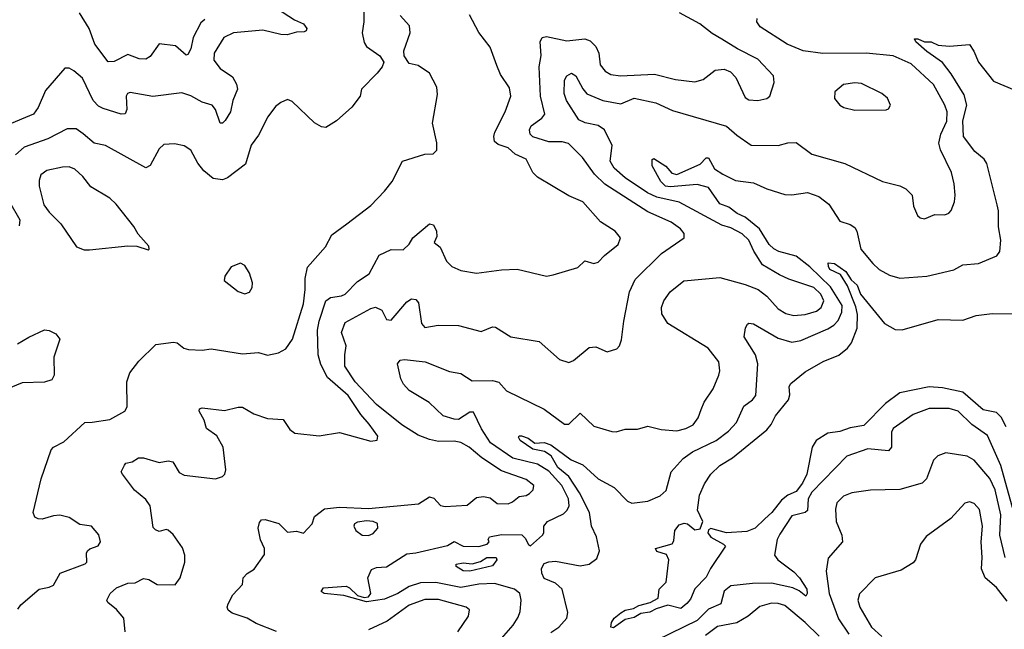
# Model space of a CAD drawing. Extents: x 1552033 to 1694788, y 811965 to 917215.
# Tile 587 of 632: x 1670125 to 1674500, y 890796 to 893504. Entities that reach past the tile are written whole.
import ezdxf

# ---------------------------------------------------------------- set-up
doc = ezdxf.new("R2010")
doc.units = 0

msp = doc.modelspace()

# ---------------------------------------------------------------- linework, layer by layer
at = {"layer": '0CON20XD'}
for points in [[(1671265, 893554.7), (1671345, 893503.5), (1671386.2, 893485), (1671400, 893465), (1671397.5, 893455), (1671389.2, 893450.8), (1671355, 893448.9), (1671313, 893437), (1671285, 893437.8), (1671205, 893458), (1671074.4, 893445.6), (1671032.2, 893425), (1670988.2, 893355), (1670987.9, 893325), (1671015, 893287.1), (1671069.5, 893249.5), (1671087.3, 893217.3), (1671091.8, 893195), (1671071.3, 893145), (1671061.1, 893095), (1671037, 893057), (1671025, 893044), (1671015, 893044), (1670995.3, 893105), (1670979.5, 893125), (1670935, 893137.6), (1670885, 893165.3), (1670845, 893179.1), (1670716.9, 893163.1), (1670615, 893180.8), (1670603.6, 893176.4), (1670597.9, 893165), (1670601.2, 893105), (1670593.5, 893086.5), (1670575, 893084.6), (1670495, 893110.3), (1670475, 893120), (1670451.6, 893145), (1670404.3, 893245), (1670365, 893277.5), (1670345, 893288), (1670325, 893288.8), (1670239.8, 893190.2), (1670206.5, 893113.5), (1670186.5, 893085), (1670068.5, 893035)], [(1671653, 893553), (1671653.3, 893495), (1671646, 893445), (1671655, 893402.5), (1671666.2, 893385), (1671724.2, 893344.2), (1671743.3, 893315), (1671735.8, 893294.2), (1671713, 893267), (1671643.3, 893195), (1671636.7, 893165), (1671600, 893115), (1671532, 893055), (1671485, 893025.8), (1671465, 893028.6), (1671435, 893045.7), (1671335, 893140), (1671315, 893150), (1671285, 893136.7), (1671261.7, 893118.3), (1671227.4, 893072.6), (1671185, 892991.2), (1671153.6, 892946.4), (1671127.3, 892862.7), (1671048, 892802), (1671025, 892792.5), (1670985, 892798.6), (1670943.3, 892833.3), (1670916.7, 892866.7), (1670885, 892923.8), (1670855, 892944), (1670812.3, 892952.3), (1670765, 892949.2), (1670745, 892930), (1670705, 892855.8), (1670685, 892845.6), (1670505.8, 892945.8), (1670455, 892956.1), (1670407.3, 892997.3), (1670375, 893019.5), (1670335, 893019.1), (1670249.2, 892975), (1670145, 892938.2), (1670106.2, 892903.8)], [(1670116.5, 890885), (1670130, 890905), (1670211.1, 890975), (1670255, 890982.8), (1670275, 890992.9), (1670305, 891045.8), (1670415, 891087.5), (1670422.5, 891095), (1670421.2, 891135), (1670426.2, 891145), (1670435.7, 891154.3), (1670473, 891167), (1670484, 891185), (1670475.7, 891215.7), (1670443.6, 891253.6), (1670391.2, 891261.2), (1670345, 891293.1), (1670302.6, 891302.6), (1670275, 891300.9), (1670225, 891285.7), (1670207.3, 891287.3), (1670191.2, 891295), (1670184.2, 891315), (1670219.5, 891465), (1670265, 891594), (1670275, 891605.6), (1670320.9, 891629.1), (1670414.7, 891715.3), (1670446, 891716), (1670525, 891728.6), (1670592, 891765), (1670602, 891785), (1670601.1, 891895), (1670613.3, 891935), (1670653.4, 891986.6), (1670728.9, 892061.1), (1670807.7, 892072.3), (1670825, 892068.6), (1670854.5, 892044.5), (1670875, 892038.9), (1670935, 892035.7), (1670975, 892042.2), (1671115, 892019.6), (1671185, 892026.4), (1671225, 892014.3), (1671275, 892024), (1671307.3, 892042.7), (1671337.1, 892085), (1671385, 892241.2), (1671393.5, 892305), (1671392.4, 892355), (1671402.9, 892405), (1671483.6, 892495), (1671511.7, 892548.3), (1671577.5, 892597.5), (1671685, 892679.2), (1671745, 892742), (1671779.2, 892785), (1671825, 892876), (1671925, 892906.7), (1671961.7, 892908.3), (1671977.5, 892925), (1671977.7, 892957.7), (1671958.6, 893045), (1671981.7, 893171.7), (1671978, 893205), (1671945, 893266.7), (1671895, 893300), (1671855, 893310), (1671833, 893343), (1671831.2, 893365), (1671860, 893445), (1671857.3, 893477.3), (1671815, 893523.3)], [(1670947.1, 893505), (1670929.5, 893490.5), (1670895.3, 893425), (1670885, 893374), (1670871.2, 893348.8), (1670865, 893346), (1670817.6, 893387.6), (1670743.9, 893396.1), (1670705, 893340), (1670685, 893328.6), (1670655, 893330), (1670605, 893348.8), (1670545, 893318.5), (1670517.4, 893317.4), (1670458.2, 893395), (1670433.8, 893465), (1670390.3, 893535)], [(1670593.3, 890785), (1670586.9, 890845), (1670554.2, 890884.2), (1670516.7, 890915), (1670512.5, 890925), (1670526, 890955), (1670555, 890980), (1670605, 891001.3), (1670637.4, 891002.6), (1670675, 891022.5), (1670697.9, 891017.9), (1670735, 890995.5), (1670815, 890994.4), (1670837.3, 891025), (1670858.9, 891095), (1670857.8, 891125), (1670847.7, 891157.7), (1670806.7, 891216.7), (1670785, 891236), (1670775, 891239.2), (1670745, 891231.2), (1670727.3, 891237.3), (1670717.9, 891247.9), (1670704.7, 891345), (1670685, 891372.5), (1670635, 891413.8), (1670581.2, 891485), (1670576.2, 891495), (1670590, 891525), (1670595.8, 891534.2), (1670625, 891540), (1670652.1, 891557.9), (1670675, 891558.5), (1670745, 891537.7), (1670785, 891544.4), (1670805, 891540.8), (1670833.1, 891493.1), (1670855, 891481.2), (1670995, 891464), (1671025, 891474.2), (1671035.6, 891485), (1671040.6, 891505), (1671028.1, 891605), (1671000, 891655), (1670955, 891687.5), (1670944.6, 891725), (1670922, 891765), (1670923.3, 891775), (1670935, 891780), (1671035, 891768.2), (1671095, 891783.6), (1671115, 891782.5), (1671165, 891753.8), (1671225, 891733.1), (1671295, 891728), (1671325, 891683.3), (1671347.7, 891667.7), (1671455, 891655.6), (1671545, 891670.9), (1671685, 891631.2), (1671713, 891637), (1671716, 891654), (1671677.9, 891707.9), (1671640.4, 891750.4), (1671583.8, 891835), (1671492.7, 891915), (1671462.2, 891972.2), (1671451.4, 892015), (1671448, 892125), (1671455.2, 892165), (1671485.5, 892255), (1671505, 892269.6), (1671555, 892276.8), (1671571.1, 892285), (1671625, 892340.5), (1671676.9, 892375), (1671722.3, 892457.7), (1671775, 892483.1), (1671828.3, 892481.7), (1671855, 892507.5), (1671872, 892535), (1671945, 892597.5), (1671962.7, 892592.7), (1671977.1, 892565), (1671978.6, 892541.4), (1671966.7, 892515), (1671993, 892493), (1672021.3, 892431.3), (1672045, 892408), (1672085, 892390), (1672155, 892377.5), (1672265, 892392.2), (1672335, 892395.6), (1672465, 892364.2), (1672495, 892370), (1672605, 892402.9), (1672635, 892433.3), (1672675, 892421.4), (1672695, 892427.1), (1672723, 892457), (1672784.2, 892505), (1672794.2, 892535), (1672771.2, 892565), (1672705, 892605.7), (1672627.5, 892695), (1672565, 892721.1), (1672424.8, 892804.8), (1672404.4, 892825), (1672375, 892884.3), (1672326.2, 892906.2), (1672295, 892935.4), (1672250.1, 892950.1), (1672235, 892963.1), (1672231.1, 892985), (1672235.4, 893005), (1672281.1, 893095), (1672306.2, 893165), (1672300.7, 893200.7), (1672261.1, 893261.1), (1672245, 893300), (1672215, 893382.5), (1672165, 893446.7), (1672122.9, 893525)], [(1671265, 890786), (1671175, 890822), (1671135.3, 890845.3), (1671068.4, 890868.4), (1671051.2, 890881.2), (1671047, 890895), (1671051, 890909), (1671071.4, 890948.6), (1671114.4, 890995), (1671116.9, 891025), (1671135, 891044.4), (1671166.4, 891063.6), (1671212.1, 891127.9), (1671212.9, 891155), (1671194.3, 891194.3), (1671184.7, 891244.7), (1671189.6, 891270.4), (1671198.3, 891281.7), (1671215, 891283.6), (1671275.7, 891265.7), (1671315, 891228.1), (1671355, 891232), (1671385, 891223.8), (1671424.2, 891265), (1671435, 891297.5), (1671478.3, 891331.7), (1671545, 891338.1), (1671675, 891333.5), (1671848.9, 891348.9), (1671896.4, 891353.6), (1671945, 891384.2), (1671965, 891379.2), (1671995, 891346.4), (1672015, 891341.2), (1672112.4, 891347.6), (1672155, 891381.2), (1672185, 891386.7), (1672215, 891380), (1672246.7, 891355), (1672295, 891354), (1672315, 891362.1), (1672343.9, 891386.1), (1672375, 891390.9), (1672390, 891400), (1672406, 891415), (1672409.4, 891435), (1672375, 891461.8), (1672265, 891500.5), (1672178.2, 891558.2), (1672122.1, 891605), (1672085, 891625.3), (1672055, 891631.8), (1671985, 891630.4), (1671945, 891639.1), (1671895, 891658), (1671822.7, 891705), (1671710.3, 891795), (1671615, 891895.3), (1671568.9, 891965), (1671569.5, 892015), (1671575.7, 892055), (1671553.9, 892115), (1671570.6, 892159.4), (1671685, 892221.8), (1671705, 892226.8), (1671733.4, 892213.4), (1671755, 892171.9), (1671775, 892170), (1671845, 892250.6), (1671865, 892264.4), (1671885, 892260.6), (1671896.6, 892246.6), (1671910.6, 892155), (1671925, 892136.2), (1671983.4, 892146.6), (1672075, 892146.2), (1672175, 892119.6), (1672225, 892139.4), (1672238.7, 892138.7), (1672307.5, 892095), (1672432.5, 892075), (1672523.3, 891995), (1672565, 891982), (1672585, 891990), (1672655, 892047.5), (1672685, 892050.8), (1672735, 892028.8), (1672777.5, 892042.5), (1672790, 892055), (1672798.3, 892081.7), (1672809.1, 892165), (1672833.8, 892295), (1672859.5, 892350.5), (1672975.8, 892465), (1673076.7, 892535), (1673077.5, 892555), (1673060.8, 892575), (1673020, 892605), (1672915, 892650.5), (1672725, 892773.2), (1672678.2, 892818.2), (1672625, 892892.2), (1672563.8, 892953.8), (1672535, 892961.3), (1672475, 892962), (1672404.4, 892984.4), (1672392.5, 892995), (1672389.1, 893015), (1672397.3, 893032.7), (1672445, 893066.5), (1672457.9, 893085), (1672438.8, 893165), (1672432.1, 893295), (1672441.2, 893345), (1672436.5, 893405), (1672446.2, 893425), (1672465, 893430), (1672555, 893410.3), (1672635, 893418.5), (1672660, 893410), (1672685.3, 893385.3), (1672698.5, 893355), (1672703.2, 893303.2), (1672725.6, 893275.6), (1672751.2, 893261.2), (1672794.7, 893254.7), (1672945, 893261.6), (1673038.8, 893238.8), (1673125, 893227.8), (1673161.1, 893238.9), (1673215, 893279.2), (1673255, 893284.4), (1673282.6, 893272.6), (1673306.8, 893246.8), (1673348.2, 893158.2), (1673365, 893148.6), (1673405, 893145.8), (1673445, 893154.3), (1673457.5, 893165), (1673477.1, 893225), (1673474.4, 893255), (1673405, 893329.4), (1673314.3, 893374.3), (1673245, 893417.1), (1673202, 893442), (1673146.1, 893486.1), (1673056, 893535)], [(1672264.7, 890755.3), (1672317.5, 890815), (1672340, 890850), (1672348.1, 890875), (1672352.7, 890925), (1672346.9, 890955), (1672322.9, 890975), (1672235, 890999.6), (1672165, 890996.7), (1672085, 890981.7), (1671974, 891004), (1671905, 891002.1), (1671855, 890986.9), (1671805.1, 890954.9), (1671745, 890930.3), (1671665, 890917.8), (1671565, 890946.5), (1671477.5, 890955), (1671464.2, 890964.2), (1671475, 890980), (1671575, 890987.5), (1671590.6, 890980.6), (1671625, 890946.9), (1671655, 890937.8), (1671675, 890940), (1671685.3, 890955), (1671672, 891025), (1671688.5, 891061.5), (1671709.5, 891070.5), (1671755, 891074.4), (1671845, 891131.5), (1671885, 891136.2), (1672025, 891168.6), (1672055, 891185.8), (1672095, 891164.8), (1672165, 891163.4), (1672201.2, 891175), (1672210, 891185), (1672206.2, 891195), (1672212.5, 891207.5), (1672265, 891217.5), (1672355.3, 891215.3), (1672371.2, 891201.2), (1672385, 891172.5), (1672395, 891166.7), (1672448, 891215), (1672454, 891225), (1672454.2, 891255), (1672469.2, 891275), (1672541, 891309), (1672557.1, 891325), (1672566, 891345), (1672562.8, 891375), (1672534, 891435), (1672475, 891498.7), (1672425, 891530), (1672315.7, 891555.7), (1672217.2, 891625), (1672176, 891686), (1672141.4, 891761.4), (1672125, 891761.4), (1672075, 891727.8), (1672055, 891729.6), (1672005.8, 891745), (1671943.7, 891803.7), (1671855, 891857.1), (1671829.5, 891885), (1671818.6, 891908.6), (1671804, 891975), (1671815, 891991.1), (1671835, 891994.4), (1671925.6, 891984.4), (1672035, 891941.8), (1672085, 891932), (1672135, 891900), (1672225, 891900.8), (1672253.3, 891893.3), (1672286.9, 891855), (1672455, 891774.6), (1672545, 891706.7), (1672565, 891708.1), (1672615, 891755.6), (1672675, 891699.2), (1672755.8, 891674.2), (1672775, 891673.1), (1672815, 891685.6), (1672870, 891685), (1672915, 891699.2), (1672975, 891684.4), (1673045, 891677.5), (1673085, 891687.5), (1673116.9, 891705), (1673139.1, 891735), (1673153.1, 891773.1), (1673166.5, 891805), (1673205.9, 891864.1), (1673231.1, 891925), (1673235.7, 891945), (1673231.2, 891985), (1673184, 892045), (1673005, 892154.4), (1672977.5, 892197.5), (1672976.9, 892225), (1672986.2, 892255), (1673015.5, 892295), (1673075, 892343.6), (1673235, 892359.1), (1673348.3, 892328.3), (1673405.9, 892305.9), (1673445, 892276.7), (1673495, 892219.5), (1673529.2, 892199.1), (1673565, 892190), (1673615, 892194.3), (1673665, 892210), (1673685.3, 892225), (1673697.2, 892255), (1673684.8, 892285), (1673653.8, 892315), (1673541.4, 892351.4), (1673500.6, 892370.6), (1673425.7, 892415.7), (1673386.1, 892476.1), (1673364.2, 892525), (1673335, 892552.7), (1673285, 892579), (1673245, 892591.9), (1673055, 892693.9), (1672956.2, 892716.2), (1672914.6, 892735), (1672815, 892801.9), (1672765.4, 892845), (1672747.7, 892875), (1672756.9, 892945), (1672723.1, 893015), (1672695, 893034.4), (1672636.6, 893046.6), (1672609.2, 893059.3), (1672553.9, 893145), (1672544.2, 893175.7), (1672544.8, 893235.2), (1672555.3, 893255), (1672576.1, 893266.1), (1672595, 893254.7), (1672626.5, 893196.5), (1672645, 893175.2), (1672715.3, 893144.7), (1672795, 893130.4), (1672855.3, 893155.3), (1672951.2, 893135), (1673025, 893100.4), (1673265, 893030.9), (1673310.5, 892990.5), (1673375, 892946.2), (1673494.6, 892945.4), (1673537.8, 892957.8), (1673575, 892958.1), (1673645, 892906.4), (1673791.2, 892865), (1673958.8, 892785), (1674035, 892765.7), (1674062.7, 892752.7), (1674090.8, 892725), (1674096, 892675), (1674114, 892635), (1674125, 892624.2), (1674145, 892620), (1674190.7, 892639.3), (1674235, 892636.7), (1674252.5, 892645), (1674263.9, 892656.1), (1674277.5, 892695), (1674281.4, 892725), (1674277.1, 892775), (1674265.6, 892825), (1674215.9, 892925.9), (1674209.1, 892955), (1674217.4, 892995), (1674243.6, 893053.6), (1674245.3, 893095), (1674235.4, 893125), (1674185, 893216.5), (1674085, 893308.4), (1674005, 893343.7), (1673885, 893355.9), (1673693.3, 893353.3), (1673606.2, 893365), (1673534.4, 893395), (1673415, 893472.5), (1673400, 893495), (1673400.8, 893509.2)], [(1672485, 890781.8), (1672520.4, 890805), (1672556.1, 890845), (1672560.1, 890870.1), (1672534.6, 890974.6), (1672505, 891000.7), (1672455, 891021.4), (1672443.9, 891045), (1672443.2, 891066.8), (1672455, 891088), (1672475, 891096.5), (1672505, 891098.4), (1672615, 891077.6), (1672654.7, 891085.3), (1672689.7, 891110.3), (1672700.9, 891145), (1672687.3, 891207.3), (1672665.3, 891255), (1672657.1, 891315), (1672611.9, 891401.9), (1672564.6, 891474.6), (1672516.1, 891515), (1672486.7, 891566.7), (1672456.1, 891586.1), (1672405, 891596), (1672347.8, 891635), (1672340.5, 891649.5), (1672344.2, 891655.7), (1672355, 891655.7), (1672384.3, 891645), (1672412.9, 891622.9), (1672455, 891625.9), (1672485, 891615.5), (1672575, 891549.3), (1672626.8, 891526.8), (1672695.6, 891465), (1672766.6, 891426.6), (1672825, 891365.8), (1672845, 891355.8), (1672915, 891365.7), (1672970.9, 891389.1), (1672997.2, 891412.8), (1673020, 891495), (1673072.7, 891555), (1673114.8, 891585.2), (1673218.5, 891635), (1673273.9, 891676.1), (1673309.6, 891715), (1673342.3, 891787.7), (1673380, 891815), (1673395, 891834), (1673404.7, 891975), (1673393.7, 892015), (1673343.3, 892095), (1673349.2, 892135), (1673358.8, 892151.2), (1673365, 892155.7), (1673385, 892153.1), (1673495, 892089.7), (1673555, 892071.6), (1673595, 892079.3), (1673715, 892130.5), (1673742.8, 892147.2), (1673762, 892168), (1673777.3, 892205), (1673778.7, 892235), (1673726.9, 892316.9), (1673635, 892405.9), (1673575, 892454.3), (1673497.1, 892475), (1673475, 892486.5), (1673455, 892505.4), (1673411.7, 892575), (1673347.5, 892627.5), (1673313, 892643), (1673275, 892670.6), (1673235, 892686.1), (1673185, 892758), (1673135, 892771.3), (1673015, 892761.1), (1672993.8, 892765), (1672972.8, 892785), (1672934.8, 892854.8), (1672935, 892882.5), (1672942.5, 892887.5), (1672995, 892853.5), (1673021.7, 892821.7), (1673045, 892816.6), (1673148.3, 892861.7), (1673175, 892890.8), (1673185, 892890), (1673212.3, 892842.3), (1673248.3, 892818.3), (1673305, 892789.7), (1673385, 892778.8), (1673445, 892752.5), (1673525, 892727.9), (1673555, 892726.1), (1673625, 892736.5), (1673675, 892718.5), (1673720, 892685), (1673768.8, 892608.8), (1673815, 892594.4), (1673835, 892581.4), (1673844.6, 892564.6), (1673862.7, 892485), (1673915, 892421.4), (1673944.2, 892395), (1673988.9, 892368.9), (1674035, 892355.6), (1674155, 892364.4), (1674275, 892393.3), (1674315, 892415.5), (1674385, 892421.5), (1674466.7, 892455), (1674480, 892475), (1674483.6, 892525), (1674473.6, 892583.6), (1674474.1, 892655), (1674468.5, 892681.5), (1674421.9, 892865), (1674409.4, 892885), (1674368.3, 892918.3), (1674318.6, 892985), (1674315.7, 893055), (1674332.7, 893125), (1674321, 893171), (1674263.5, 893263.5), (1674225, 893313.2), (1674155, 893362.7), (1674107.1, 893405), (1674100.9, 893419.1), (1674115, 893419.4), (1674145, 893405.5), (1674175, 893405.5), (1674205, 893391.4), (1674255.8, 893385.8), (1674345, 893393.8), (1674364.7, 893364.7), (1674385.4, 893315), (1674451.5, 893231.5), (1674543.1, 893193.1)], [(1673835, 893102.9), (1673975, 893103.8), (1673985, 893107.5), (1673993.3, 893125), (1673980, 893155), (1673955, 893176), (1673865, 893220), (1673835, 893224.3), (1673784.3, 893215.7), (1673746.1, 893183.9), (1673744.3, 893154.3), (1673768.8, 893125), (1673786.1, 893113.9), (1673835, 893102.9)], [(1670435, 892481.2), (1670605, 892500), (1670645, 892497.5), (1670695, 892482.5), (1670700, 892485), (1670698.3, 892498.3), (1670650.7, 892550.7), (1670631.2, 892585), (1670553.3, 892685), (1670525, 892712), (1670441.2, 892761.2), (1670405, 892806.9), (1670369.5, 892839.5), (1670345, 892850.5), (1670315, 892849.5), (1670245.4, 892834.6), (1670219.2, 892815), (1670210.6, 892789.4), (1670211.1, 892765), (1670231.8, 892681.8), (1670255, 892648.6), (1670307.4, 892597.4), (1670377.5, 892495), (1670411.7, 892481.7), (1670435, 892481.2)], [(1670079.2, 892695), (1670125.6, 892615), (1670121.9, 892588.1)], [(1671125, 892286.7), (1671145, 892293.3), (1671158, 892315), (1671159.2, 892335), (1671145, 892377.5), (1671125, 892412.5), (1671105, 892422), (1671064.4, 892405.6), (1671036.7, 892365), (1671032.5, 892345), (1671095, 892296.2), (1671125, 892286.7)], [(1674508.4, 891695), (1674485, 891738.2), (1674465, 891758.9), (1674405, 891771.6), (1674315, 891850), (1674225, 891868.5), (1674165, 891872.9), (1674035, 891846), (1673971.2, 891798.8), (1673875, 891702.2), (1673815, 891691.1), (1673768, 891675), (1673715, 891667.8), (1673664, 891635), (1673645.7, 891605), (1673621.4, 891485), (1673602.9, 891445), (1673575, 891408.2), (1673538.3, 891391.7), (1673509.7, 891370.3), (1673466.3, 891315), (1673435, 891286.2), (1673392.9, 891245), (1673355, 891230), (1673265, 891224.4), (1673195.7, 891244.3), (1673185, 891238.1), (1673182.5, 891225), (1673195, 891205.8), (1673252.5, 891175), (1673260, 891165), (1673193.9, 891066.1), (1673175, 891027.5), (1673123.9, 890976.1), (1673105, 890930), (1673089.3, 890910.7), (1673061.7, 890888.3), (1673005, 890903.8), (1672952.2, 890887.8), (1672925, 890871.8), (1672885, 890866.9), (1672855, 890848.5), (1672815, 890839.2), (1672762.4, 890802.4), (1672751.4, 890805), (1672753.9, 890826.1), (1672766.1, 890845), (1672795, 890869.5), (1672815, 890881.3), (1672851.9, 890888.1), (1672875, 890901.2), (1672925.3, 890914.7), (1672961.4, 890935), (1672965.7, 890975), (1672997.1, 891005), (1673008.8, 891105), (1672998.7, 891128.7), (1672955, 891141.8), (1672949.2, 891155), (1673024, 891176), (1673031.2, 891188.8), (1673034.9, 891235.1), (1673055, 891259.5), (1673077.1, 891267.1), (1673091.2, 891265), (1673125, 891238.6), (1673148.2, 891241.8), (1673159.5, 891275), (1673136.5, 891325), (1673145, 891392.5), (1673167.6, 891442.4), (1673195.8, 891485), (1673235, 891524.2), (1673291.5, 891558.5), (1673445, 891682.5), (1673464.2, 891705.7), (1673483.1, 891745), (1673540.8, 891815), (1673547.3, 891837.3), (1673543.6, 891875), (1673551.7, 891888.3), (1673615, 891939.6), (1673695, 891986.4), (1673765, 892014.4), (1673802.9, 892045), (1673821.2, 892068.8), (1673845.8, 892134.3), (1673846.6, 892195), (1673839.1, 892229.1), (1673802.3, 892322.3), (1673771.5, 892371.5), (1673725, 892394.7), (1673717.9, 892407.9), (1673716.4, 892423.6), (1673745, 892420.4), (1673795, 892386.2), (1673818.4, 892348.4), (1673846.1, 892325), (1673861.1, 892285), (1673967.1, 892155), (1674015, 892128.2), (1674045, 892126.9), (1674205, 892172.2), (1674315, 892169.6), (1674375, 892189.6), (1674445, 892199.5), (1674595, 892197.8)], [(1670115, 892063.8), (1670165, 892094.5), (1670235, 892126.1), (1670255, 892123.8), (1670285, 892108.8), (1670303.1, 892085), (1670275.6, 892005), (1670277.1, 891925), (1670268, 891905), (1670235.5, 891894.5), (1670135, 891890.9), (1670067.1, 891862.9)], [(1674547.5, 891295), (1674484.3, 891524.3), (1674425, 891657.3), (1674355, 891706.1), (1674294.4, 891765), (1674255, 891776.3), (1674165, 891776.5), (1674095, 891750.4), (1674005, 891687.5), (1673998.5, 891671.5), (1673998.2, 891605), (1673985, 891588.9), (1673892.6, 891597.4), (1673799.2, 891565), (1673644.3, 891405), (1673627.8, 891375), (1673625, 891323.8), (1673614.4, 891315.6), (1673555, 891300), (1673501.8, 891218.2), (1673489.6, 891195), (1673477.7, 891125), (1673493.1, 891105), (1673565, 891051.4), (1673590, 891025), (1673621.5, 890975), (1673624.3, 890955), (1673617.2, 890942.8), (1673587.7, 890967.7), (1673559.9, 890979.9), (1673465, 891000.4), (1673380.7, 890999.3), (1673285, 890988.6), (1673255.3, 890965), (1673240.3, 890909.7), (1673185, 890885.5), (1673135.4, 890834.6), (1672895, 890718.2)], [(1674502.8, 891115), (1674479.6, 891215), (1674484.8, 891305), (1674459.5, 891415), (1674435, 891466.6), (1674365, 891548.2), (1674335, 891565.4), (1674240.3, 891579.7), (1674203.6, 891566.4), (1674185, 891548), (1674153.3, 891465), (1674134.6, 891445.4), (1674035, 891416.9), (1673905, 891413.6), (1673822.1, 891402.1), (1673785, 891387.1), (1673755, 891357.8), (1673749.5, 891330.5), (1673752.2, 891275), (1673776.9, 891215), (1673781.2, 891185), (1673717.3, 891112.7), (1673707.8, 891055), (1673721.4, 890955), (1673763.1, 890843.1), (1673808.8, 890775)], [(1674511.9, 890921.9), (1674465, 890982), (1674415, 891024.3), (1674398, 891065), (1674401.4, 891115), (1674396.3, 891185), (1674402.8, 891255), (1674388.8, 891328.8), (1674365, 891355.7), (1674345, 891362.5), (1674323.7, 891356.3), (1674262.1, 891287.9), (1674151.7, 891208.3), (1674127.1, 891175), (1674105.6, 891105), (1674095, 891091.4), (1674041.2, 891058.8), (1673925.8, 891024.2), (1673856.7, 890953.3), (1673848.8, 890925), (1673857.9, 890895), (1673909.1, 890805), (1673955, 890764.7)], [(1671675, 891212.2), (1671695, 891221.4), (1671715.6, 891245), (1671715, 891265.7), (1671695.4, 891275.4), (1671665, 891278.5), (1671625, 891272.5), (1671612, 891265), (1671608.6, 891255), (1671618, 891235), (1671646.2, 891215), (1671675, 891212.2)], [(1672125, 891054.3), (1672095, 891055.5), (1672064.3, 891075), (1672063.9, 891086.1), (1672095, 891091.6), (1672135, 891086.5), (1672172, 891098), (1672200, 891115), (1672241.9, 891115), (1672244.6, 891105), (1672225, 891078.2), (1672125, 891054.3)], [(1672070.8, 890785), (1672118.1, 890855), (1672122.9, 890882.9), (1672108.8, 890895), (1671985, 890927.9), (1671925, 890927.9), (1671855, 890903.9), (1671757.4, 890832.6), (1671675, 890794.4)], [(1673676.4, 890766.4), (1673615, 890827), (1673525, 890901.8), (1673495, 890911.2), (1673465, 890912), (1673412.6, 890897.4), (1673361.9, 890855), (1673311.4, 890825), (1673225, 890808.2), (1673171.2, 890768.8)]]:
    msp.add_lwpolyline(points, dxfattribs=at)

doc.saveas('drawing.dxf')
